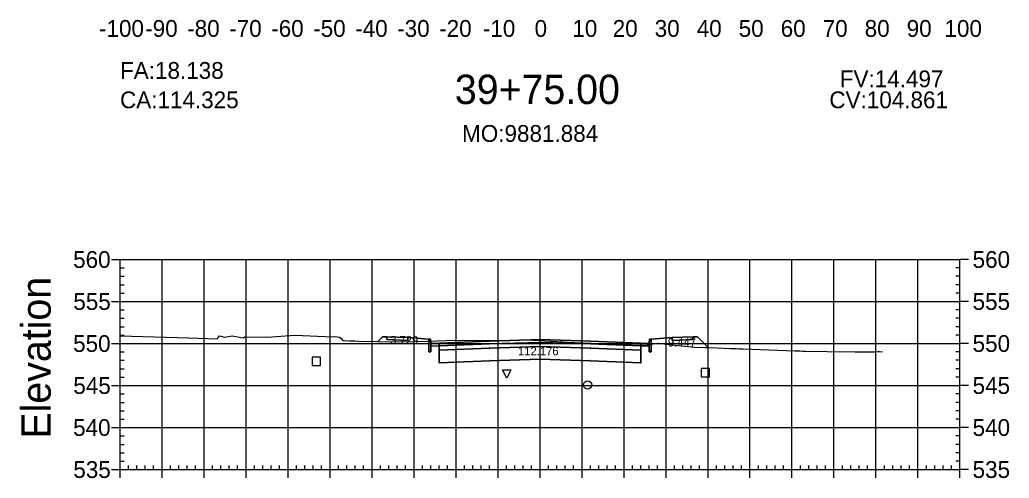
# Model space of a CAD drawing. Extents: x 704834 to 709892, y 372981 to 377533.
# Drawn here: x 707663 to 707898.6, y 373230.8 to 373339.9 of the extents above; entities that cross this region are included whole.
import ezdxf

# ---------------------------------------------------------------- set-up
doc = ezdxf.new("R2010")
doc.units = 0
for name, color, linetype in [('1', 7, 'Continuous'), ('10', 7, 'Continuous'), ('13', 7, 'Continuous'), ('14', 7, 'Continuous'), ('4', 7, 'Continuous'), ('57', 7, 'Continuous'), ('59', 7, 'Continuous'), ('60', 7, 'Continuous'), ('Default_Xsect', 7, 'Continuous'), ('Existing', 7, 'Continuous')]:
    doc.layers.add(name, color=color, linetype=linetype)

msp = doc.modelspace()

# ---------------------------------------------------------------- linework, layer by layer
for points in [[(707749.37, 373264.38), (707748.29, 373263.29)], [(707750.37, 373264.42), (707749.37, 373264.38)], [(707760.37, 373263.82), (707755.37, 373264.22)], [(707813.37, 373263.82), (707818.37, 373264.22)], [(707823.37, 373264.42), (707824.37, 373264.38)], [(707824.37, 373264.38), (707826.89, 373261.87)]]:
    msp.add_lwpolyline(points)
for points in [[(707755.37, 373264.22), (707750.37, 373264.42), (707750.37, 373263.76), (707755.37, 373263.56)], [(707760.87, 373262.82), (707760.79, 373263.82), (707760.37, 373263.82), (707760.37, 373260.82), (707760.87, 373260.82)], [(707786.87, 373263.08), (707798.87, 373262.72), (707810.87, 373262.24), (707810.87, 373262.9), (707798.87, 373263.38), (707786.87, 373263.74), (707774.87, 373263.38), (707762.87, 373262.9), (707762.87, 373262.24), (707774.87, 373262.72)], [(707812.87, 373260.82), (707813.37, 373260.82), (707813.37, 373263.82), (707812.96, 373263.82), (707812.87, 373262.82)], [(707818.37, 373263.56), (707823.37, 373263.76), (707823.37, 373264.42), (707818.37, 373264.22)], [(707762.87, 373262.9), (707760.87, 373262.82), (707760.87, 373262.16), (707762.87, 373262.24)], [(707762.82, 373261.19), (707762.92, 373261.19), (707762.92, 373261.29), (707762.82, 373261.29)], [(707786.87, 373262.08), (707798.87, 373261.72), (707810.87, 373261.24), (707810.87, 373262.24), (707798.87, 373262.72), (707786.87, 373263.08), (707774.87, 373262.72), (707762.87, 373262.24), (707762.87, 373261.24), (707774.87, 373261.72)], [(707786.87, 373259.08), (707798.87, 373258.72), (707810.87, 373258.24), (707810.87, 373261.24), (707798.87, 373261.72), (707786.87, 373262.08), (707774.87, 373261.72), (707762.87, 373261.24), (707762.87, 373258.24), (707774.87, 373258.72)], [(707774.82, 373261.67), (707774.92, 373261.67), (707774.92, 373261.77), (707774.82, 373261.77)], [(707786.82, 373263.03), (707786.92, 373263.03), (707786.92, 373263.13), (707786.82, 373263.13)], [(707786.82, 373262.03), (707786.92, 373262.03), (707786.92, 373262.13), (707786.82, 373262.13)], [(707798.82, 373261.67), (707798.92, 373261.67), (707798.92, 373261.77), (707798.82, 373261.77)], [(707810.82, 373261.19), (707810.92, 373261.19), (707810.92, 373261.29), (707810.82, 373261.29)], [(707810.87, 373262.24), (707812.87, 373262.16), (707812.87, 373262.82), (707810.87, 373262.9)], [(707774.82, 373258.67), (707774.92, 373258.67), (707774.92, 373258.77), (707774.82, 373258.77)], [(707786.82, 373259.03), (707786.92, 373259.03), (707786.92, 373259.13), (707786.82, 373259.13)], [(707798.82, 373258.67), (707798.92, 373258.67), (707798.92, 373258.77), (707798.82, 373258.77)], [(707762.82, 373258.19), (707762.92, 373258.19), (707762.92, 373258.29), (707762.82, 373258.29)], [(707810.82, 373258.19), (707810.92, 373258.19), (707810.92, 373258.29), (707810.82, 373258.29)]]:
    msp.add_lwpolyline(points, close=True)
at = {"layer": '1'}
for points in [[(707748.29, 373263.29), (707753.33, 373263.19), (707760.13, 373263.38), (707760.37, 373263.39), (707760.37, 373263.82), (707755.37, 373264.22), (707755.37, 373263.56), (707750.37, 373263.76), (707750.37, 373264.42), (707749.37, 373264.38)], [(707760.37, 373263.39), (707764.46, 373263.55), (707768.34, 373263.62), (707777.37, 373263.52), (707783.71, 373263.66), (707795.17, 373263.08), (707808.69, 373262.49), (707811.9, 373262.39), (707813.37, 373262.63), (707813.37, 373260.82), (707812.87, 373260.82), (707812.87, 373262.16), (707810.87, 373262.24), (707810.87, 373261.24), (707810.87, 373258.24), (707798.87, 373258.72), (707786.87, 373259.08), (707774.87, 373258.72), (707762.87, 373258.24), (707762.87, 373261.24), (707762.87, 373262.24), (707760.87, 373262.16), (707760.87, 373260.82), (707760.37, 373260.82)], [(707813.37, 373262.63), (707814.9, 373262.88), (707815.12, 373262.91), (707815.72, 373262.82), (707820.63, 373262.29), (707823.72, 373261.96), (707826.01, 373261.9), (707826.89, 373261.87), (707824.37, 373264.38), (707823.37, 373264.42), (707823.37, 373263.76), (707818.37, 373263.56), (707818.37, 373264.22), (707813.37, 373263.82)], [(707778.95, 373254.56), (707777.95, 373256.56), (707779.95, 373256.56)]]:
    msp.add_lwpolyline(points, close=True, dxfattribs=at)
at = {"layer": '10'}
msp.add_lwpolyline([(707732.63, 373257.59), (707734.63, 373257.59), (707734.63, 373259.59), (707732.63, 373259.59)], close=True, dxfattribs=at)
at = {"layer": '13'}
msp.add_circle((707798.21, 373252.94), 1, dxfattribs=at)
at = {"layer": '14'}
for points in [[(707786.87, 373263.74), (707786.87, 373263.79), (707786.87, 373263.74), (707786.82, 373263.74), (707786.87, 373263.74), (707786.87, 373263.69), (707786.87, 373263.74), (707786.92, 373263.74)], [(707748.29, 373263.29), (707748.29, 373263.34), (707748.29, 373263.29), (707748.24, 373263.29), (707748.29, 373263.29), (707748.29, 373263.24), (707748.29, 373263.29), (707748.34, 373263.29)], [(707762.87, 373262.9), (707762.87, 373262.95), (707762.87, 373262.9), (707762.82, 373262.9), (707762.87, 373262.9), (707762.87, 373262.85), (707762.87, 373262.9), (707762.92, 373262.9)], [(707774.87, 373263.38), (707774.87, 373263.43), (707774.87, 373263.38), (707774.82, 373263.38), (707774.87, 373263.38), (707774.87, 373263.33), (707774.87, 373263.38), (707774.92, 373263.38)], [(707798.87, 373263.38), (707798.87, 373263.43), (707798.87, 373263.38), (707798.82, 373263.38), (707798.87, 373263.38), (707798.87, 373263.33), (707798.87, 373263.38), (707798.92, 373263.38)], [(707810.87, 373262.9), (707810.87, 373262.95), (707810.87, 373262.9), (707810.82, 373262.9), (707810.87, 373262.9), (707810.87, 373262.85), (707810.87, 373262.9), (707810.92, 373262.9)], [(707826.89, 373261.87), (707826.89, 373261.92), (707826.89, 373261.87), (707826.84, 373261.87), (707826.89, 373261.87), (707826.89, 373261.82), (707826.89, 373261.87), (707826.94, 373261.87)]]:
    msp.add_lwpolyline(points, dxfattribs=at)
at = {"layer": '4'}
msp.add_lwpolyline([(707825.23, 373254.9), (707827.23, 373254.9), (707827.23, 373256.9), (707825.23, 373256.9)], close=True, dxfattribs=at)
at = {"layer": '57'}
for p, q in [((707684.87, 373282.82), (707686.87, 373282.82)), ((707686.87, 373282.82), (707886.87, 373282.82)), ((707686.87, 373232.82), (707686.87, 373282.82)), ((707686.87, 373232.82), (707686.87, 373282.82)), ((707696.87, 373232.82), (707696.87, 373282.82)), ((707706.87, 373232.82), (707706.87, 373282.82)), ((707716.87, 373232.82), (707716.87, 373282.82)), ((707726.87, 373232.82), (707726.87, 373282.82)), ((707736.87, 373232.82), (707736.87, 373282.82)), ((707746.87, 373232.82), (707746.87, 373282.82)), ((707756.87, 373232.82), (707756.87, 373282.82)), ((707766.87, 373232.82), (707766.87, 373282.82)), ((707776.87, 373232.82), (707776.87, 373282.82)), ((707786.87, 373232.82), (707786.87, 373282.82)), ((707796.87, 373232.82), (707796.87, 373282.82)), ((707806.87, 373232.82), (707806.87, 373282.82)), ((707816.87, 373232.82), (707816.87, 373282.82)), ((707826.87, 373232.82), (707826.87, 373282.82)), ((707836.87, 373232.82), (707836.87, 373282.82)), ((707846.87, 373232.82), (707846.87, 373282.82)), ((707856.87, 373232.82), (707856.87, 373282.82)), ((707866.87, 373232.82), (707866.87, 373282.82)), ((707876.87, 373232.82), (707876.87, 373282.82)), ((707886.87, 373232.82), (707886.87, 373282.82)), ((707886.87, 373232.82), (707886.87, 373282.82)), ((707888.87, 373282.82), (707886.87, 373282.82)), ((707686.87, 373280.82), (707687.87, 373280.82)), ((707886.87, 373280.82), (707885.87, 373280.82)), ((707686.87, 373278.82), (707687.87, 373278.82)), ((707886.87, 373278.82), (707885.87, 373278.82)), ((707686.87, 373276.82), (707687.87, 373276.82)), ((707886.87, 373276.82), (707885.87, 373276.82)), ((707686.87, 373274.82), (707687.87, 373274.82)), ((707886.87, 373274.82), (707885.87, 373274.82)), ((707684.87, 373272.82), (707686.87, 373272.82)), ((707686.87, 373272.82), (707886.87, 373272.82)), ((707686.87, 373270.82), (707687.87, 373270.82)), ((707886.87, 373270.82), (707885.87, 373270.82)), ((707888.87, 373272.82), (707886.87, 373272.82)), ((707686.87, 373268.82), (707687.87, 373268.82)), ((707886.87, 373268.82), (707885.87, 373268.82)), ((707686.87, 373266.82), (707687.87, 373266.82)), ((707886.87, 373266.82), (707885.87, 373266.82)), ((707686.87, 373264.82), (707687.87, 373264.82)), ((707886.87, 373264.82), (707885.87, 373264.82)), ((707684.87, 373262.82), (707686.87, 373262.82)), ((707686.87, 373262.82), (707886.87, 373262.82)), ((707888.87, 373262.82), (707886.87, 373262.82)), ((707686.87, 373260.82), (707687.87, 373260.82)), ((707686.87, 373258.82), (707687.87, 373258.82)), ((707886.87, 373260.82), (707885.87, 373260.82)), ((707886.87, 373258.82), (707885.87, 373258.82)), ((707686.87, 373256.82), (707687.87, 373256.82)), ((707886.87, 373256.82), (707885.87, 373256.82)), ((707686.87, 373254.82), (707687.87, 373254.82)), ((707886.87, 373254.82), (707885.87, 373254.82)), ((707684.87, 373252.82), (707686.87, 373252.82)), ((707686.87, 373252.82), (707886.87, 373252.82)), ((707888.87, 373252.82), (707886.87, 373252.82)), ((707686.87, 373250.82), (707687.87, 373250.82)), ((707886.87, 373250.82), (707885.87, 373250.82)), ((707686.87, 373248.82), (707687.87, 373248.82)), ((707886.87, 373248.82), (707885.87, 373248.82)), ((707686.87, 373246.82), (707687.87, 373246.82)), ((707686.87, 373244.82), (707687.87, 373244.82)), ((707886.87, 373246.82), (707885.87, 373246.82)), ((707886.87, 373244.82), (707885.87, 373244.82)), ((707684.87, 373242.82), (707686.87, 373242.82)), ((707686.87, 373242.82), (707886.87, 373242.82)), ((707888.87, 373242.82), (707886.87, 373242.82)), ((707686.87, 373240.82), (707687.87, 373240.82)), ((707886.87, 373240.82), (707885.87, 373240.82)), ((707686.87, 373238.82), (707687.87, 373238.82)), ((707886.87, 373238.82), (707885.87, 373238.82)), ((707686.87, 373236.82), (707687.87, 373236.82)), ((707886.87, 373236.82), (707885.87, 373236.82)), ((707686.87, 373234.82), (707687.87, 373234.82)), ((707688.87, 373232.82), (707688.87, 373233.82)), ((707690.87, 373232.82), (707690.87, 373233.82)), ((707692.87, 373232.82), (707692.87, 373233.82)), ((707694.87, 373232.82), (707694.87, 373233.82)), ((707698.87, 373232.82), (707698.87, 373233.82)), ((707700.87, 373232.82), (707700.87, 373233.82)), ((707702.87, 373232.82), (707702.87, 373233.82)), ((707704.87, 373232.82), (707704.87, 373233.82)), ((707708.87, 373232.82), (707708.87, 373233.82)), ((707710.87, 373232.82), (707710.87, 373233.82)), ((707712.87, 373232.82), (707712.87, 373233.82)), ((707714.87, 373232.82), (707714.87, 373233.82)), ((707718.87, 373232.82), (707718.87, 373233.82)), ((707720.87, 373232.82), (707720.87, 373233.82)), ((707722.87, 373232.82), (707722.87, 373233.82)), ((707724.87, 373232.82), (707724.87, 373233.82)), ((707728.87, 373232.82), (707728.87, 373233.82)), ((707730.87, 373232.82), (707730.87, 373233.82)), ((707732.87, 373232.82), (707732.87, 373233.82)), ((707734.87, 373232.82), (707734.87, 373233.82)), ((707738.87, 373232.82), (707738.87, 373233.82)), ((707740.87, 373232.82), (707740.87, 373233.82)), ((707742.87, 373232.82), (707742.87, 373233.82)), ((707744.87, 373232.82), (707744.87, 373233.82)), ((707748.87, 373232.82), (707748.87, 373233.82)), ((707750.87, 373232.82), (707750.87, 373233.82)), ((707752.87, 373232.82), (707752.87, 373233.82)), ((707754.87, 373232.82), (707754.87, 373233.82)), ((707758.87, 373232.82), (707758.87, 373233.82)), ((707760.87, 373232.82), (707760.87, 373233.82)), ((707762.87, 373232.82), (707762.87, 373233.82)), ((707764.87, 373232.82), (707764.87, 373233.82)), ((707768.87, 373232.82), (707768.87, 373233.82)), ((707770.87, 373232.82), (707770.87, 373233.82)), ((707772.87, 373232.82), (707772.87, 373233.82)), ((707774.87, 373232.82), (707774.87, 373233.82)), ((707778.87, 373232.82), (707778.87, 373233.82)), ((707780.87, 373232.82), (707780.87, 373233.82)), ((707782.87, 373232.82), (707782.87, 373233.82)), ((707784.87, 373232.82), (707784.87, 373233.82)), ((707788.87, 373232.82), (707788.87, 373233.82)), ((707790.87, 373232.82), (707790.87, 373233.82)), ((707792.87, 373232.82), (707792.87, 373233.82)), ((707794.87, 373232.82), (707794.87, 373233.82)), ((707798.87, 373232.82), (707798.87, 373233.82)), ((707800.87, 373232.82), (707800.87, 373233.82)), ((707802.87, 373232.82), (707802.87, 373233.82)), ((707804.87, 373232.82), (707804.87, 373233.82)), ((707808.87, 373232.82), (707808.87, 373233.82)), ((707810.87, 373232.82), (707810.87, 373233.82)), ((707812.87, 373232.82), (707812.87, 373233.82)), ((707814.87, 373232.82), (707814.87, 373233.82)), ((707818.87, 373232.82), (707818.87, 373233.82)), ((707820.87, 373232.82), (707820.87, 373233.82)), ((707822.87, 373232.82), (707822.87, 373233.82)), ((707824.87, 373232.82), (707824.87, 373233.82)), ((707828.87, 373232.82), (707828.87, 373233.82)), ((707830.87, 373232.82), (707830.87, 373233.82)), ((707832.87, 373232.82), (707832.87, 373233.82)), ((707834.87, 373232.82), (707834.87, 373233.82)), ((707838.87, 373232.82), (707838.87, 373233.82)), ((707840.87, 373232.82), (707840.87, 373233.82)), ((707842.87, 373232.82), (707842.87, 373233.82)), ((707844.87, 373232.82), (707844.87, 373233.82)), ((707848.87, 373232.82), (707848.87, 373233.82)), ((707850.87, 373232.82), (707850.87, 373233.82)), ((707852.87, 373232.82), (707852.87, 373233.82)), ((707854.87, 373232.82), (707854.87, 373233.82)), ((707858.87, 373232.82), (707858.87, 373233.82)), ((707860.87, 373232.82), (707860.87, 373233.82)), ((707862.87, 373232.82), (707862.87, 373233.82)), ((707864.87, 373232.82), (707864.87, 373233.82)), ((707868.87, 373232.82), (707868.87, 373233.82)), ((707870.87, 373232.82), (707870.87, 373233.82)), ((707872.87, 373232.82), (707872.87, 373233.82)), ((707874.87, 373232.82), (707874.87, 373233.82)), ((707878.87, 373232.82), (707878.87, 373233.82)), ((707880.87, 373232.82), (707880.87, 373233.82)), ((707882.87, 373232.82), (707882.87, 373233.82)), ((707884.87, 373232.82), (707884.87, 373233.82)), ((707886.87, 373234.82), (707885.87, 373234.82)), ((707684.87, 373232.82), (707686.87, 373232.82)), ((707686.87, 373232.82), (707886.87, 373232.82)), ((707686.87, 373232.82), (707886.87, 373232.82)), ((707686.87, 373230.82), (707686.87, 373232.82)), ((707696.87, 373230.82), (707696.87, 373232.82)), ((707706.87, 373230.82), (707706.87, 373232.82)), ((707716.87, 373230.82), (707716.87, 373232.82)), ((707726.87, 373230.82), (707726.87, 373232.82)), ((707736.87, 373230.82), (707736.87, 373232.82)), ((707746.87, 373230.82), (707746.87, 373232.82)), ((707756.87, 373230.82), (707756.87, 373232.82)), ((707766.87, 373230.82), (707766.87, 373232.82)), ((707776.87, 373230.82), (707776.87, 373232.82)), ((707786.87, 373230.82), (707786.87, 373232.82)), ((707796.87, 373230.82), (707796.87, 373232.82)), ((707806.87, 373230.82), (707806.87, 373232.82)), ((707816.87, 373230.82), (707816.87, 373232.82)), ((707826.87, 373230.82), (707826.87, 373232.82)), ((707836.87, 373230.82), (707836.87, 373232.82)), ((707846.87, 373230.82), (707846.87, 373232.82)), ((707856.87, 373230.82), (707856.87, 373232.82)), ((707866.87, 373230.82), (707866.87, 373232.82)), ((707876.87, 373230.82), (707876.87, 373232.82)), ((707886.87, 373230.82), (707886.87, 373232.82)), ((707888.87, 373232.82), (707886.87, 373232.82))]:
    msp.add_line(p, q, dxfattribs=at)
at = {"layer": 'Default_Xsect'}
msp.add_lwpolyline([(707748.29, 373263.29), (707749.37, 373264.38), (707750.37, 373264.42), (707755.37, 373264.22), (707760.37, 373263.82), (707760.79, 373263.82), (707760.87, 373262.82), (707762.87, 373262.9), (707774.87, 373263.38), (707786.87, 373263.74), (707798.87, 373263.38), (707810.87, 373262.9), (707812.87, 373262.82), (707812.96, 373263.82), (707813.37, 373263.82), (707818.37, 373264.22), (707823.37, 373264.42), (707824.37, 373264.38), (707826.89, 373261.87)], dxfattribs=at)
at = {"layer": 'Existing'}
msp.add_lwpolyline([(707686.87, 373264.67), (707703.16, 373264.15), (707710.01, 373263.95), (707710.08, 373263.95), (707710.08, 373264.01), (707710.16, 373264.19), (707710.55, 373264.67), (707711.76, 373264.3), (707713.56, 373264.65), (707716.16, 373264.15), (707716.52, 373264.4), (707716.54, 373264.4), (707721.88, 373264.36), (707728.46, 373264.77), (707735.74, 373264.52), (707737.54, 373264.39), (707737.83, 373264.46), (707738.69, 373264.41), (707739.1, 373264.37), (707739.41, 373264.06), (707739.92, 373263.5), (707739.97, 373263.5), (707739.99, 373263.5), (707741.48, 373263.47), (707742.77, 373263.43), (707743.74, 373263.39), (707753.33, 373263.19), (707760.13, 373263.38), (707764.46, 373263.55), (707768.34, 373263.62), (707777.37, 373263.52), (707783.71, 373263.66), (707795.17, 373263.08), (707808.69, 373262.49), (707811.9, 373262.39), (707814.9, 373262.88), (707815.12, 373262.91), (707815.72, 373262.82), (707820.63, 373262.29), (707823.72, 373261.96), (707826.01, 373261.9), (707828.95, 373261.79), (707830.58, 373261.72), (707832.2, 373261.65), (707833.62, 373261.6), (707834.23, 373261.57), (707834.76, 373261.55), (707835.21, 373261.52), (707847.53, 373261.1), (707848.06, 373261.08), (707848.84, 373261.04), (707849.41, 373261.01), (707849.83, 373260.99), (707850.14, 373260.97), (707855.28, 373260.89), (707861.9, 373260.87), (707866.72, 373260.86), (707867.44, 373260.9), (707867.55, 373260.99), (707867.57, 373260.9), (707868.43, 373260.87)], dxfattribs=at)

# ---------------------------------------------------------------- texts
for s, p in [('CA:114.325', (707686.87, 373318.82)), ('CV:104.861', (707855.76, 373318.82))]:
    msp.add_text(s, height=4).set_placement(p)
at = {"layer": '1'}
msp.add_text('39+75.00', height=7, dxfattribs=at).set_placement((707766.6, 373319.82))
at = {"layer": '14'}
for p in [(707750.34, 373264.37), (707750.34, 373263.71), (707755.34, 373263.51), (707818.34, 373263.51), (707823.34, 373264.37), (707823.34, 373263.71)]:
    msp.add_text('+', height=0.1, dxfattribs=at).set_placement(p)
at = {"layer": '57'}
for s, p in [('-100', (707681.86, 373335.82)), ('-90', (707692.87, 373335.82)), ('-80', (707702.87, 373335.82)), ('-70', (707712.87, 373335.82)), ('-60', (707722.87, 373335.82)), ('-50', (707732.87, 373335.82)), ('-40', (707742.87, 373335.82)), ('-30', (707752.87, 373335.82)), ('-20', (707762.87, 373335.82)), ('-10', (707773.26, 373335.82)), ('0', (707785.58, 373335.82)), ('10', (707794.57, 373335.82)), ('20', (707804.18, 373335.82)), ('30', (707814.18, 373335.82)), ('40', (707824.18, 373335.82)), ('50', (707834.18, 373335.82)), ('60', (707844.18, 373335.82)), ('70', (707854.18, 373335.82)), ('80', (707864.18, 373335.82)), ('90', (707874.18, 373335.82)), ('100', (707883.17, 373335.82)), ('560', (707675.7, 373280.82)), ('560', (707889.87, 373280.82)), ('555', (707675.75, 373270.82)), ('555', (707889.87, 373270.82)), ('550', (707675.7, 373260.82)), ('550', (707889.87, 373260.82)), ('545', (707675.75, 373250.82)), ('545', (707889.87, 373250.82)), ('540', (707675.7, 373240.82)), ('540', (707889.87, 373240.82)), ('535', (707675.75, 373230.82)), ('535', (707889.87, 373230.82))]:
    msp.add_text(s, height=4, dxfattribs=at).set_placement(p)
at = {"layer": '59'}
for s, height, p in [('FA:18.138', 4, (707686.87, 373325.82)), ('FV:14.497', 4, (707858.25, 373323.82)), ('MO:9881.884', 4, (707768.31, 373310.82)), ('3.729', 2, (707751.18, 373262.63)), ('9.447', 2, (707817.32, 373262.09)), ('112.176', 2, (707781.63, 373260.01))]:
    msp.add_text(s, height=height, dxfattribs=at).set_placement(p)
at = {"layer": '60'}
msp.add_text('Elevation', height=7, rotation=90, dxfattribs=at).set_placement((707670.37, 373240.18))

doc.saveas('drawing.dxf')
